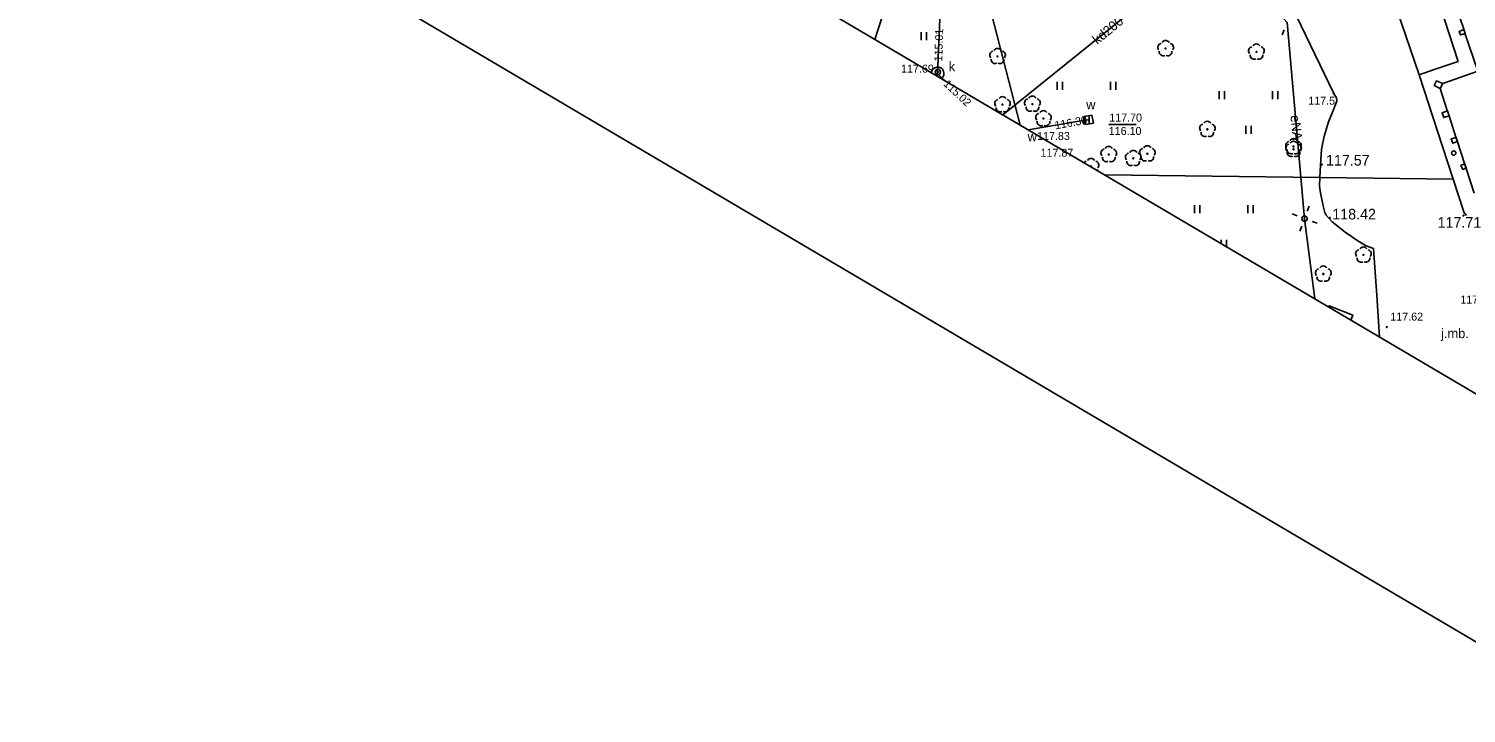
# Model space of a CAD drawing. Extents: x 6434771 to 6436222, y 5663454 to 5664782.
# Drawn here: x 6434897.1 to 6435031.8, y 5663897 to 5663961.1 of the extents above; entities that cross this region are included whole.
import ezdxf

# ---------------------------------------------------------------- set-up
doc = ezdxf.new("R2010")
doc.units = 0
for name, color, linetype in [('Warstwa 11', 7, 'Continuous'), ('Warstwa 12', 7, 'Continuous'), ('Warstwa 13', 7, 'Continuous'), ('Warstwa 14', 7, 'Continuous'), ('Warstwa 15', 7, 'Continuous'), ('Warstwa 2', 7, 'Continuous'), ('Warstwa 25', 7, 'Continuous'), ('Warstwa 4', 7, 'Continuous'), ('Warstwa 5', 7, 'Continuous'), ('Warstwa 6', 7, 'Continuous'), ('Warstwa 63', 7, 'Continuous'), ('Warstwa 7', 7, 'Continuous'), ('Warstwa 8', 7, 'Continuous'), ('Warstwa 9', 7, 'Continuous')]:
    doc.layers.add(name, color=color, linetype=linetype)

msp = doc.modelspace()

# ---------------------------------------------------------------- linework, layer by layer
at = {"layer": 'Warstwa 11'}
for points in [[(6435031.69, 5663960.7), (6435031.25, 5663960.57), (6435031.13, 5663960.89), (6435031.58, 5663961.06)], [(6435029.37, 5663955.54), (6435028.81, 5663955.81), (6435029.01, 5663956.25), (6435029.6, 5663956)], [(6435030.19, 5663952.97), (6435029.69, 5663952.82), (6435029.54, 5663953.26), (6435030.03, 5663953.44)], [(6435030.85, 5663950.95), (6435030.39, 5663950.83), (6435030.54, 5663950.42), (6435030.99, 5663950.57)], [(6435031.65, 5663948.49), (6435031.78, 5663948.1), (6435031.48, 5663947.96), (6435031.3, 5663948.33)]]:
    msp.add_lwpolyline(points, close=True, dxfattribs=at)
msp.add_lwpolyline([(6435031.64, 5663948.53), (6435031.78, 5663948.1)], dxfattribs=at)
for centre in [(6434987.88, 5663958.55), (6435003.63, 5663959.29), (6435012.14, 5663958.97), (6434988.35, 5663954.04), (6434991.15, 5663954.08), (6434992.18, 5663952.73), (6435007.54, 5663951.72), (6434998.3, 5663949.36), (6435000.6, 5663949), (6435001.92, 5663949.43), (6435015.61, 5663950.11), (6435015.62, 5663949.84), (6435022.17, 5663939.95), (6435018.41, 5663938.16)]:
    msp.add_circle(centre, 0.05, dxfattribs=at)
for centre, radius, start, end in [((6435003.63, 5663959.67), 0.375, 30.1471, 149.8529), ((6434987.53, 5663958.67), 0.375, 102.1471, 221.8529), ((6434987.88, 5663958.93), 0.375, 30.1471, 149.8529), ((6434988.24, 5663958.67), 0.375, 318.1471, 77.8529), ((6435003.28, 5663959.41), 0.375, 102.1471, 221.8529), ((6435003.41, 5663958.99), 0.375, 174.1471, 293.8529), ((6435003.85, 5663958.99), 0.375, 246.1471, 5.8529), ((6435003.99, 5663959.41), 0.375, 318.1471, 77.8529), ((6435011.78, 5663959.08), 0.375, 102.1471, 221.8529), ((6435011.92, 5663958.66), 0.375, 174.1471, 293.8529), ((6435012.14, 5663959.34), 0.375, 30.1471, 149.8529), ((6435012.36, 5663958.66), 0.375, 246.1471, 5.8529), ((6435012.5, 5663959.08), 0.375, 318.1471, 77.8529), ((6434987.66, 5663958.25), 0.375, 174.1471, 293.8529), ((6434988.1, 5663958.25), 0.375, 246.1471, 5.8529), ((6434987.99, 5663954.15), 0.375, 102.1471, 221.8529), ((6434988.35, 5663954.41), 0.375, 30.1471, 149.8529), ((6434988.7, 5663954.15), 0.375, 318.1471, 77.8529), ((6434990.79, 5663954.2), 0.375, 102.1471, 221.8529), ((6434991.15, 5663954.46), 0.375, 30.1471, 149.8529), ((6434991.51, 5663954.2), 0.375, 318.1471, 77.8529), ((6434988.13, 5663953.73), 0.375, 174.1471, 293.8529), ((6434988.57, 5663953.73), 0.375, 246.1471, 5.8529), ((6434990.93, 5663953.78), 0.375, 174.1471, 293.8529), ((6434991.37, 5663953.78), 0.375, 246.1471, 5.8529), ((6434991.83, 5663952.84), 0.375, 102.1471, 221.8529), ((6434992.18, 5663953.1), 0.375, 30.1471, 149.8529), ((6434992.54, 5663952.84), 0.375, 318.1471, 77.8529), ((6434991.96, 5663952.43), 0.375, 174.1471, 293.8529), ((6434992.4, 5663952.43), 0.375, 246.1471, 5.8529), ((6435007.19, 5663951.84), 0.375, 102.1471, 221.8529), ((6435007.54, 5663952.1), 0.375, 30.1471, 149.8529), ((6435007.9, 5663951.84), 0.375, 318.1471, 77.8529), ((6435007.32, 5663951.42), 0.375, 174.1471, 293.8529), ((6435007.76, 5663951.42), 0.375, 246.1471, 5.8529), ((6435015.26, 5663950.22), 0.375, 102.1471, 221.8529), ((6435015.61, 5663950.48), 0.375, 30.1471, 149.8529), ((6435015.62, 5663950.22), 0.375, 30.1471, 149.8529), ((6435015.97, 5663950.22), 0.375, 318.1471, 77.8529), ((6434997.95, 5663949.48), 0.375, 102.1471, 221.8529), ((6434998.08, 5663949.06), 0.375, 174.1471, 293.8529), ((6434998.3, 5663949.74), 0.375, 30.1471, 149.8529), ((6434998.52, 5663949.06), 0.375, 246.1471, 5.8529), ((6434998.66, 5663949.48), 0.375, 318.1471, 77.8529), ((6435000.24, 5663949.11), 0.375, 102.1471, 221.8529), ((6435000.6, 5663949.37), 0.375, 30.1471, 149.8529), ((6435000.95, 5663949.11), 0.375, 318.1471, 77.8529), ((6435001.57, 5663949.55), 0.375, 102.1471, 221.8529), ((6435001.7, 5663949.13), 0.375, 174.1471, 293.8529), ((6435001.92, 5663949.81), 0.375, 30.1471, 149.8529), ((6435002.14, 5663949.13), 0.375, 246.1471, 5.8529), ((6435002.28, 5663949.55), 0.375, 318.1471, 77.8529), ((6435015.26, 5663949.96), 0.375, 102.1471, 221.8529), ((6435015.39, 5663949.8), 0.375, 174.1471, 293.8529), ((6435015.4, 5663949.54), 0.375, 174.1471, 293.8529), ((6435015.83, 5663949.8), 0.375, 246.1471, 5.8529), ((6435015.84, 5663949.54), 0.375, 246.1471, 5.8529), ((6435015.98, 5663949.96), 0.375, 318.1471, 77.8529), ((6434996.28, 5663948.36), 0.375, 102.1471, 142.678), ((6434996.64, 5663948.62), 0.375, 30.1471, 149.8529), ((6434996.64, 5663948.25), 0.05, 281.4212, 197.4923), ((6434997, 5663948.36), 0.375, 318.1471, 77.8529), ((6434996.86, 5663947.94), 0.375, 346.8492, 5.8529), ((6435000.38, 5663948.69), 0.375, 174.1471, 293.8529), ((6435000.82, 5663948.69), 0.375, 246.1471, 5.8529), ((6435021.81, 5663940.06), 0.375, 102.1471, 221.8529), ((6435021.95, 5663939.64), 0.375, 174.1471, 293.8529), ((6435022.17, 5663940.32), 0.375, 30.1471, 149.8529), ((6435022.39, 5663939.64), 0.375, 246.1471, 5.8529), ((6435022.53, 5663940.06), 0.375, 318.1471, 77.8529), ((6435018.05, 5663938.28), 0.375, 102.1471, 221.8529), ((6435018.41, 5663938.54), 0.375, 30.1471, 149.8529), ((6435018.77, 5663938.28), 0.375, 318.1471, 77.8529), ((6435018.19, 5663937.86), 0.375, 174.1471, 293.8529), ((6435018.63, 5663937.86), 0.375, 246.1471, 5.8529)]:
    msp.add_arc(centre, radius, start, end, dxfattribs=at)
at = {"layer": 'Warstwa 12'}
for points in [[(6434924.81, 5664048.81), (6434930.74, 5664046.25), (6434938.09, 5664045.17), (6434947.58, 5664041.61), (6434960.35, 5664035.55), (6434967.02, 5664026.5), (6434969.11, 5664021.85), (6434976.01, 5664009.73), (6434981.1, 5663994.09), (6434983.23, 5663981.51), (6434983.43, 5663980.46), (6434983.61, 5663978.68), (6434986.8, 5663964.65), (6434990.01, 5663952.11)], [(6434986.54, 5664015.88), (6434982.8, 5664006.94), (6434983.91, 5663999.22), (6434978.44, 5663985.99), (6434981.1, 5663982.66), (6434981.94, 5663977.34), (6434976.39, 5663960.15)], [(6434962.16, 5663984.26), (6434961.88, 5663980.54), (6434966.9, 5663980.8), (6434969.95, 5663980.05), (6434971.63, 5663978.39), (6434972.39, 5663976.96), (6434977.92, 5663975.37), (6434979.54, 5663976.63), (6434981.47, 5663979.91), (6434981.72, 5663980.82), (6434983.29, 5663982.26), (6434984.71, 5663982.61), (6434986.37, 5663982.78), (6434991.05, 5663981.13), (6434996.42, 5663978.45), (6434999, 5663976.68), (6435003.38, 5663973.68), (6435006.9, 5663970.71), (6435015.01, 5663961.73), (6435016.3, 5663947.23)], [(6434996.42, 5663952.61), (6434996.07, 5663952.57), (6434990.75, 5663951.67)], [(6435017.6, 5663935.83), (6435016.64, 5663943.34), (6435016.3, 5663947.23)], [(6435018.91, 5663935.06), (6435018.96, 5663935.18), (6435021.16, 5663934.31), (6435020.98, 5663933.84)]]:
    msp.add_lwpolyline(points, dxfattribs=at)
at = {"layer": 'Warstwa 13'}
msp.add_circle((6435019.39, 5663955.07), 0.045, dxfattribs=at)
at = {"layer": 'Warstwa 14'}
msp.add_line((6435000.87, 5663952.18), (6434998.31, 5663952.18), dxfattribs=at)
for centre in [(6434982.29, 5663957.08), (6434982.29, 5663957.08), (6434982.29, 5663957.08), (6434996.42, 5663952.61), (6434996.42, 5663952.61)]:
    msp.add_circle(centre, 0.045, dxfattribs=at)
at = {"layer": 'Warstwa 15'}
msp.add_arc((6434982.26, 5663956.95), 0.6, 307.1496, 171.7639, dxfattribs=at)
at = {"layer": 'Warstwa 2'}
msp.add_lwpolyline([(6435030.38, 5663964.56), (6435031.57, 5663961.1), (6435031.68, 5663960.72), (6435032.9, 5663957.16), (6435029.6, 5663956.01), (6435029.37, 5663955.54), (6435030.01, 5663953.49), (6435030.19, 5663952.98), (6435030.84, 5663950.97), (6435030.99, 5663950.55), (6435031.64, 5663948.53), (6435031.79, 5663948.06), (6435032.53, 5663945.74)], dxfattribs=at)
msp.add_circle((6435016.65, 5663943.35), 0.25, dxfattribs=at)
at = {"layer": 'Warstwa 25'}
for centre in [(6435018.26, 5663948.42), (6435031.53, 5663943.63), (6435019.01, 5663943.42), (6435024.36, 5663933.19)]:
    msp.add_circle(centre, 0.045, dxfattribs=at)
at = {"layer": 'Warstwa 4'}
for points in [[(6435014.74, 5663961.03), (6435014.56, 5663960.57)], [(6435015.95, 5663943.61), (6435015.48, 5663943.79)], [(6435016.91, 5663944.05), (6435017.09, 5663944.52)], [(6435016.39, 5663942.65), (6435016.21, 5663942.18)], [(6435017.35, 5663943.09), (6435017.82, 5663942.91)]]:
    msp.add_lwpolyline(points, dxfattribs=at)
msp.add_lwpolyline([(6434996.12, 5663952.17), (6434995.99, 5663952.91), (6434996.73, 5663953.04), (6434996.86, 5663952.3)], close=True, dxfattribs=at)
for centre, radius in [((6434982.29, 5663957.08), 0.25), ((6435030.63, 5663949.49), 0.2)]:
    msp.add_circle(centre, radius, dxfattribs=at)
at = {"layer": 'Warstwa 5'}
for p, q in [((6435012.92, 5663968.56), (6435019.39, 5663955.07)), ((6434980.73, 5663960.08), (6434980.73, 5663960.83)), ((6434981.23, 5663960.08), (6434981.23, 5663960.83)), ((6434993.47, 5663955.43), (6434993.47, 5663956.18)), ((6434993.97, 5663955.43), (6434993.97, 5663956.18)), ((6434998.47, 5663955.43), (6434998.47, 5663956.18)), ((6434998.97, 5663955.43), (6434998.97, 5663956.18)), ((6435008.64, 5663954.55), (6435008.64, 5663955.3)), ((6435009.14, 5663954.55), (6435009.14, 5663955.3)), ((6435013.64, 5663954.55), (6435013.64, 5663955.3)), ((6435014.14, 5663954.55), (6435014.14, 5663955.3)), ((6435019.39, 5663955.07), (6435019.64, 5663954.68)), ((6435019.64, 5663954.68), (6435019.68, 5663954.37)), ((6435018.88, 5663952.43), (6435019.27, 5663953.33)), ((6435019.27, 5663953.33), (6435019.68, 5663954.37)), ((6434995.97, 5663952.18), (6434995.97, 5663952.93)), ((6434996.47, 5663952.18), (6434996.47, 5663952.93)), ((6435011.14, 5663951.3), (6435011.14, 5663952.05)), ((6435011.64, 5663951.3), (6435011.64, 5663952.05)), ((6435018.53, 5663951.16), (6435018.88, 5663952.43)), ((6435018.24, 5663949.83), (6435018.36, 5663950.47)), ((6435018.36, 5663950.47), (6435018.53, 5663951.16)), ((6435018.16, 5663948.35), (6435018.24, 5663949.83)), ((6435018.08, 5663947.21), (6435018.16, 5663948.35)), ((6434997.91, 5663947.45), (6435018.08, 5663947.21)), ((6434997.91, 5663947.45), (6435018.08, 5663947.21)), ((6435018.06, 5663946.4), (6435018.08, 5663947.21)), ((6435018.06, 5663946.4), (6435018.16, 5663945.75)), ((6435018.16, 5663945.75), (6435018.39, 5663944.54)), ((6435006.33, 5663943.86), (6435006.33, 5663944.61)), ((6435006.83, 5663943.86), (6435006.83, 5663944.61)), ((6435011.33, 5663943.86), (6435011.33, 5663944.61)), ((6435011.83, 5663943.86), (6435011.83, 5663944.61)), ((6435018.39, 5663944.54), (6435018.55, 5663943.92)), ((6435018.55, 5663943.92), (6435018.69, 5663943.67)), ((6435018.69, 5663943.67), (6435019.24, 5663943.05)), ((6435019.24, 5663943.05), (6435020.46, 5663942.09)), ((6435008.83, 5663941.01), (6435008.83, 5663941.36)), ((6435009.33, 5663940.71), (6435009.33, 5663941.36)), ((6435020.46, 5663942.09), (6435021.64, 5663941.28)), ((6435021.64, 5663941.28), (6435022.41, 5663940.81)), ((6435022.41, 5663940.81), (6435023.11, 5663940.54)), ((6435023.11, 5663940.54), (6435023.42, 5663936.15)), ((6435023.42, 5663936.15), (6435023.67, 5663932.25))]:
    msp.add_line(p, q, dxfattribs=at)
at = {"layer": 'Warstwa 6'}
for centre in [(6434982.29, 5663957.08), (6434996.42, 5663952.61)]:
    msp.add_circle(centre, 0.045, dxfattribs=at)
at = {"layer": 'Warstwa 63'}
for points in [[(6434770.58, 5664058.35), (6435197.82, 5664782.41), (6436221.84, 5664178.17), (6435794.6, 5663454.11)], [(6435677.2, 5663546.63), (6436084.09, 5664236.21), (6435222.12, 5664744.82), (6434815.23, 5664055.24)]]:
    msp.add_lwpolyline(points, close=True, dxfattribs=at)
at = {"layer": 'Warstwa 7'}
for points in [[(6434983.28, 5663980.96), (6434982.26, 5663956.95), (6434982.64, 5663956.57), (6434982.9, 5663956.31)], [(6435008.75, 5663969.5), (6434988.38, 5663953.08)]]:
    msp.add_lwpolyline(points, dxfattribs=at)
at = {"layer": 'Warstwa 8'}
for p, q in [((6435012.92, 5663968.56), (6435019.39, 5663955.07)), ((6435024.11, 5663966.48), (6435027.39, 5663956.84)), ((6435027.39, 5663956.84), (6435029.1, 5663951.54)), ((6435019.39, 5663955.07), (6435019.64, 5663954.68)), ((6435019.64, 5663954.68), (6435019.68, 5663954.37)), ((6435018.88, 5663952.43), (6435019.27, 5663953.33)), ((6435019.27, 5663953.33), (6435019.68, 5663954.37)), ((6435018.53, 5663951.16), (6435018.88, 5663952.43)), ((6435018.24, 5663949.83), (6435018.36, 5663950.47)), ((6435018.36, 5663950.47), (6435018.53, 5663951.16)), ((6435029.1, 5663951.54), (6435030.58, 5663947.05)), ((6435018.16, 5663948.35), (6435018.24, 5663949.83)), ((6435018.08, 5663947.21), (6435018.16, 5663948.35)), ((6435018.06, 5663946.4), (6435018.08, 5663947.21)), ((6435018.06, 5663946.4), (6435018.16, 5663945.75)), ((6435018.08, 5663947.21), (6435030.58, 5663947.05)), ((6435018.08, 5663947.21), (6435030.58, 5663947.05)), ((6435030.58, 5663947.05), (6435031.61, 5663943.88)), ((6435018.16, 5663945.75), (6435018.39, 5663944.54)), ((6435018.39, 5663944.54), (6435018.55, 5663943.92)), ((6435018.55, 5663943.92), (6435018.69, 5663943.67)), ((6435018.69, 5663943.67), (6435019.24, 5663943.05)), ((6435031.61, 5663943.88), (6435031.82, 5663943.64)), ((6435019.24, 5663943.05), (6435020.46, 5663942.09)), ((6435020.46, 5663942.09), (6435021.64, 5663941.28)), ((6435021.64, 5663941.28), (6435022.41, 5663940.81)), ((6435022.41, 5663940.81), (6435023.11, 5663940.54)), ((6435023.11, 5663940.54), (6435023.42, 5663936.15)), ((6435023.42, 5663936.15), (6435023.67, 5663932.25))]:
    msp.add_line(p, q, dxfattribs=at)
at = {"layer": 'Warstwa 9'}
for p, q in [((6435024.11, 5663966.48), (6435027.39, 5663956.84)), ((6435029.32, 5663963.34), (6435031.06, 5663958.09)), ((6435027.39, 5663956.84), (6435028.81, 5663957.32)), ((6435028.81, 5663957.32), (6435031.06, 5663958.09))]:
    msp.add_line(p, q, dxfattribs=at)

# ---------------------------------------------------------------- texts
at = {"layer": 'Warstwa 13'}
msp.add_text('117.5', height=0.75, dxfattribs=at).set_placement((6435017, 5663954.03))
msp.add_text('eNA', height=0.9, rotation=275.7474, dxfattribs=at).set_placement((6435015.32, 5663953))
at = {"layer": 'Warstwa 14'}
for s, rotation, p in [('115.01', 88.2699, (6434982.7, 5663958.07)), ('115.02', 316.5248, (6434982.76, 5663955.9)), ('116.30', 10.2617, (6434993.31, 5663951.71))]:
    msp.add_text(s, height=0.75, rotation=rotation, dxfattribs=at).set_placement(p)
msp.add_text('116.10', height=0.75, dxfattribs=at).set_placement((6434998.3, 5663951.19))
at = {"layer": 'Warstwa 25'}
for s, height, p in [('117.57', 1, (6435018.66, 5663948.32)), ('118.42', 1, (6435019.25, 5663943.27)), ('117.71', 1, (6435029.12, 5663942.49)), ('117.74', 0.75, (6435031.25, 5663935.39)), ('117.62', 0.75, (6435024.69, 5663933.79))]:
    msp.add_text(s, height=height, dxfattribs=at).set_placement(p)
at = {"layer": 'Warstwa 5'}
for s, p in [('k', (6434983.31, 5663957.16)), ('w', (6434996.19, 5663953.59)), ('w', (6434990.7, 5663950.59))]:
    msp.add_text(s, height=0.9, dxfattribs=at).set_placement(p)
at = {"layer": 'Warstwa 6'}
for s, p in [('117.69', (6434978.84, 5663957.03)), ('117.70', (6434998.35, 5663952.44)), ('117.83', (6434991.59, 5663950.72)), ('117.87', (6434991.91, 5663949.15))]:
    msp.add_text(s, height=0.75, dxfattribs=at).set_placement(p)
at = {"layer": 'Warstwa 7'}
msp.add_text('kd200', height=0.9, rotation=39.5685, dxfattribs=at).set_placement((6434997.24, 5663959.62))
at = {"layer": 'Warstwa 8'}
msp.add_text('j.mb.', height=0.9, dxfattribs=at).set_placement((6435029.44, 5663932.15))

doc.saveas('drawing.dxf')
